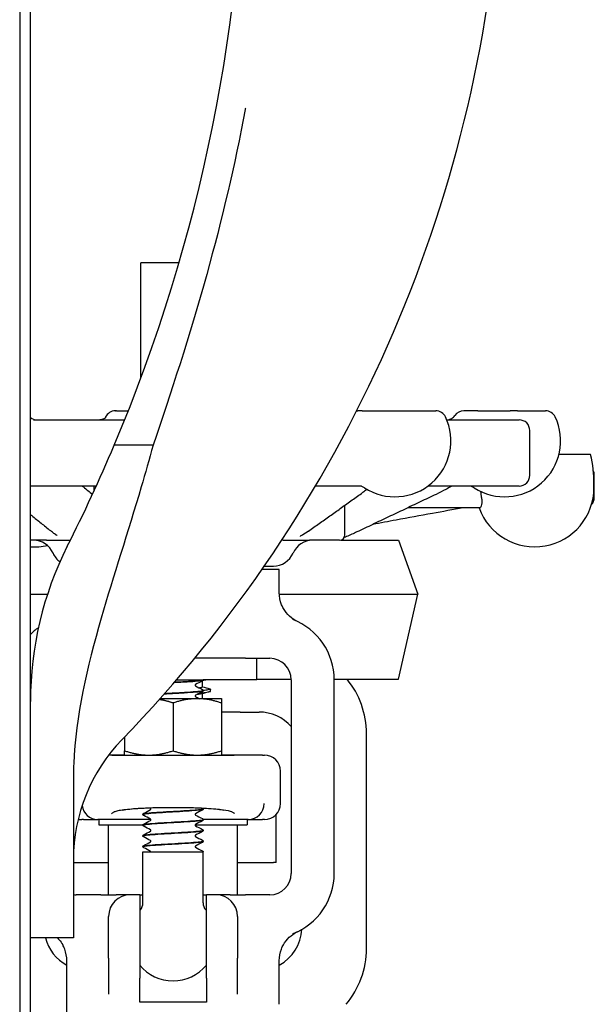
# Model space of a CAD drawing. Header units: inches. Extents: x 36 to 1719, y -84 to 1122.
# Tile 378 of 558: x 1062.22 to 1065.56, y 380.98 to 386.7. Entities that reach past the tile are written whole.
import ezdxf

# ---------------------------------------------------------------- set-up
doc = ezdxf.new("R2010")
doc.units = ezdxf.units.IN
doc.header["$LTSCALE"] = 48
doc.header["$MEASUREMENT"] = 0
doc.layers.add('Visible (ANSI)', color=7, linetype='Continuous', lineweight=30)

msp = doc.modelspace()

# ---------------------------------------------------------------- linework, layer by layer
at = {"layer": 'Visible (ANSI)'}
for p, q in [((1062.2221, 387.98639), (1062.2221, 379.98639)), ((1062.2846, 380.04889), (1062.2846, 387.98639)), ((1062.92653, 384.61502), (1062.92653, 385.28639)), ((1063.14919, 385.28639), (1062.92653, 385.28639)), ((1062.77819, 384.42539), (1062.77908, 384.42539)), ((1062.78583, 384.42539), (1062.77908, 384.42539)), ((1062.78583, 384.42539), (1062.85354, 384.42539)), ((1064.18197, 384.42539), (1064.1895, 384.42539)), ((1064.21418, 384.42539), (1064.1895, 384.42539)), ((1064.21418, 384.42539), (1064.64193, 384.42539)), ((1064.88632, 384.42539), (1064.80449, 384.42539)), ((1064.88632, 384.42539), (1065.07435, 384.42539)), ((1065.11822, 384.42539), (1065.07435, 384.42539)), ((1065.11822, 384.42539), (1065.28002, 384.42539)), ((1062.30267, 384.37289), (1062.83251, 384.37289)), ((1064.70579, 384.37289), (1065.12653, 384.37289)), ((1065.18903, 384.05039), (1065.18903, 384.31039)), ((1062.99766, 384.22498), (1062.77135, 384.22498)), ((1065.54247, 384.17139), (1065.3581, 384.17139)), ((1065.56403, 383.92139), (1065.56403, 384.05139)), ((1062.66723, 383.98789), (1062.2846, 383.98789)), ((1062.65525, 383.97908), (1062.65525, 383.98789)), ((1064.20934, 383.98789), (1063.94195, 383.98789)), ((1065.12653, 383.98789), (1064.59638, 383.98789)), ((1065.56214, 383.97908), (1065.56214, 384.00053)), ((1064.11403, 383.70414), (1064.11403, 383.86039)), ((1064.89927, 383.86139), (1064.47891, 383.86139)), ((1062.37757, 383.67289), (1062.2846, 383.67289)), ((1062.37757, 383.67289), (1062.51687, 383.67289)), ((1063.75414, 383.67289), (1063.74573, 383.67289)), ((1063.75414, 383.67289), (1063.90725, 383.67289)), ((1064.08278, 383.67289), (1063.90725, 383.67289)), ((1064.09062, 383.67389), (1064.4251, 383.67389)), ((1064.4251, 383.67389), (1064.5383, 383.36032)), ((1063.71744, 383.50289), (1063.63098, 383.50289)), ((1063.64475, 383.52289), (1063.69735, 383.52289)), ((1063.72507, 383.50289), (1063.71744, 383.50289)), ((1063.73153, 383.50289), (1063.72507, 383.50289)), ((1063.73153, 383.36893), (1063.73153, 383.50289)), ((1062.2846, 383.36032), (1062.38441, 383.36032)), ((1063.73172, 383.36032), (1064.5383, 383.36032)), ((1064.4251, 382.86564), (1064.5383, 383.36032)), ((1063.53461, 382.98639), (1063.23996, 382.98639)), ((1063.53461, 382.98639), (1063.67653, 382.98639)), ((1063.60153, 382.86139), (1063.60153, 382.98639)), ((1063.60153, 382.86564), (1063.80145, 382.86564)), ((1064.0515, 382.86564), (1064.4251, 382.86564)), ((1063.13476, 382.86139), (1063.26286, 382.86139)), ((1063.26286, 382.86139), (1063.28895, 382.86139)), ((1063.28403, 382.85461), (1063.28403, 382.81967)), ((1063.28903, 382.86139), (1063.28895, 382.86139)), ((1063.60153, 382.86139), (1063.28903, 382.86139)), ((1063.28903, 382.86105), (1063.28903, 382.86139)), ((1063.80153, 382.86139), (1063.80153, 381.73639)), ((1064.05153, 381.73639), (1064.05153, 382.86139)), ((1063.25478, 382.75189), (1063.03887, 382.75189)), ((1063.39553, 382.75189), (1063.25478, 382.75189)), ((1063.28403, 382.78106), (1063.28403, 382.75189)), ((1063.28903, 382.79849), (1063.28903, 382.79911)), ((1063.33278, 382.7952), (1063.33278, 382.80706)), ((1063.11403, 382.72675), (1063.11403, 382.44903)), ((1063.39553, 382.72675), (1063.39553, 382.44903)), ((1063.50434, 382.67389), (1063.39553, 382.67389)), ((1063.50434, 382.67389), (1063.61403, 382.67389)), ((1062.83253, 382.52942), (1062.83253, 382.44903)), ((1064.23903, 381.29889), (1064.23903, 382.54889)), ((1062.75796, 382.42389), (1062.73989, 382.42389)), ((1062.83245, 382.42389), (1062.75796, 382.42389)), ((1062.83253, 382.42389), (1062.97328, 382.42389)), ((1062.97328, 382.42389), (1063.25478, 382.42389)), ((1063.25478, 382.42389), (1063.39553, 382.42389)), ((1063.47009, 382.42389), (1063.39555, 382.42389)), ((1063.63386, 382.42389), (1063.47009, 382.42389)), ((1063.63386, 382.42389), (1063.64528, 382.42389)), ((1063.73903, 382.14264), (1063.73903, 382.33014)), ((1062.5346, 382.28291), (1062.5346, 381.66189)), ((1062.93903, 382.07902), (1062.93903, 382.07964)), ((1063.28903, 382.1103), (1063.28903, 382.11093)), ((1063.71403, 381.79889), (1063.71403, 382.0789)), ((1062.59419, 382.04889), (1062.58278, 382.04889)), ((1062.59419, 382.04889), (1062.6769, 382.04889)), ((1062.98528, 382.04889), (1062.6769, 382.04889)), ((1062.68278, 382.04889), (1062.68278, 382.01764)), ((1062.68278, 382.01764), (1062.93908, 382.01764)), ((1062.73903, 381.61139), (1062.73903, 382.01764)), ((1062.93903, 382.01646), (1062.93903, 382.01708)), ((1063.24277, 382.01764), (1063.54528, 382.01764)), ((1063.55115, 382.04889), (1063.28898, 382.04889)), ((1063.28903, 382.04774), (1063.28903, 382.04836)), ((1063.48903, 381.61139), (1063.48903, 382.01764)), ((1063.54528, 382.04889), (1063.54528, 382.01764)), ((1063.55115, 382.04889), (1063.63386, 382.04889)), ((1063.64528, 382.04889), (1063.63386, 382.04889)), ((1062.93903, 381.9539), (1062.93903, 381.95452)), ((1063.28903, 381.98518), (1063.28903, 381.9858)), ((1063.28903, 381.92262), (1063.28903, 381.92324)), ((1062.93903, 381.89134), (1062.93903, 381.89196)), ((1062.93903, 381.86139), (1063.28903, 381.86139)), ((1062.93903, 381.56449), (1062.93903, 381.86139)), ((1063.28903, 381.56449), (1063.28903, 381.86139)), ((1062.5346, 381.79889), (1062.73903, 381.79889)), ((1063.48903, 381.79889), (1063.69864, 381.79889)), ((1063.71403, 381.79889), (1063.69864, 381.79889)), ((1062.5346, 381.66189), (1062.5346, 381.36139)), ((1062.69344, 381.61139), (1062.55153, 381.61139)), ((1062.69344, 381.61139), (1062.78238, 381.61139)), ((1062.86403, 381.61139), (1062.78238, 381.61139)), ((1062.92028, 381.61139), (1062.86403, 381.61139)), ((1062.92028, 381.61139), (1062.93903, 381.61139)), ((1062.92028, 381.61139), (1062.92028, 381.12647)), ((1063.28903, 381.61139), (1063.30778, 381.61139)), ((1063.30778, 381.12647), (1063.30778, 381.61139)), ((1063.36403, 381.61139), (1063.30778, 381.61139)), ((1063.44568, 381.61139), (1063.36403, 381.61139)), ((1063.44568, 381.61139), (1063.53461, 381.61139)), ((1063.67653, 381.61139), (1063.53461, 381.61139)), ((1062.73903, 381.24393), (1062.73903, 381.48639)), ((1063.48903, 381.48639), (1063.48903, 381.24393)), ((1062.5346, 381.36139), (1062.2846, 381.36139)), ((1062.49653, 380.80163), (1062.49653, 381.22885)), ((1062.73903, 381.24393), (1062.73903, 381.03428)), ((1063.48903, 381.03428), (1063.48903, 381.24393)), ((1063.73153, 380.97514), (1063.73153, 381.22885)), ((1062.92028, 380.98832), (1062.92028, 381.12647)), ((1063.30778, 381.12647), (1063.30778, 380.98832)), ((1063.30778, 380.98832), (1062.92028, 380.98832))]:
    msp.add_line(p, q, dxfattribs=at)
for centre, radius, start, end in [((1053.8846, 387.98639), 9.65, 337.058941, 22.941059), ((1057.1721, 387.98639), 7.8625, 315.882405, 356.353929), ((1062.77819, 384.36289), 0.0625, 90, 154.62307), ((1064.64193, 384.36289), 0.0625, 25.37693, 90), ((1064.80449, 384.36289), 0.0625, 90, 145.53271), ((1065.28002, 384.36289), 0.0625, 25.37693, 90), ((1062.32341, 384.43539), 0.0625, 231.61576, 270), ((1063.01537, 384.25039), 0.325, 154.62307, 155.79167), ((1064.40476, 384.25039), 0.325, 237.00411, 25.37693), ((1065.04285, 384.25039), 0.325, 237.00411, 25.37693), ((1065.12653, 384.31039), 0.0625, 0, 90), ((1053.8846, 387.98639), 9.65, 333.215004, 337.058941), ((1064.81038, 384.00053), 0.75176, 0, 13.13678), ((1065.50403, 384.05139), 0.06, 0, 25.38475), ((1065.12653, 384.05039), 0.0625, 270, 0), ((1062.31058, 383.97908), 0.34467, 356.92952, 0), ((1064.19374, 383.92539), 0.0625, 57.00411, 90), ((1064.83182, 383.92539), 0.0625, 57.00411, 90), ((1065.21747, 383.97908), 0.34467, 199.96556, 0), ((1065.50403, 383.92139), 0.06, 316.64992, 0), ((1064.05153, 383.86039), 0.0625, 0, 14.0542), ((1062.30153, 383.54789), 0.125, 23.57818, 90), ((1063.92653, 383.54789), 0.125, 90, 156.42182), ((1064.08278, 383.70414), 0.03125, 270, 0), ((1062.31058, 383.97908), 0.34467, 265.67737, 282.22132), ((1064.2846, 382.73639), 2, 153.215, 180), ((1062.53065, 383.64789), 0.125, 203.57818, 233.551), ((1063.6974, 383.64789), 0.125, 270, 336.42182), ((1063.67653, 382.86139), 0.375, 0, 69.10429), ((1062.55153, 382.86139), 0.375, 126.01963, 135.38114), ((1063.67653, 382.86139), 0.125, 0, 90), ((1063.73903, 382.54889), 0.5, 0, 39.3082), ((1063.61403, 382.42389), 0.25, 41.40962, 90), ((1063.5346, 381.81691), 1, 135.8824, 180), ((1063.64528, 382.33014), 0.09375, 0, 90), ((1063.64528, 382.14264), 0.09375, 270, 0), ((1062.58278, 382.14264), 0.09375, 257.45873, 270), ((1063.67653, 381.73639), 0.125, 270, 0), ((1063.67653, 381.73639), 0.375, 290.89571, 0), ((1062.55153, 381.73639), 0.125, 262.21913, 270), ((1062.86403, 381.48639), 0.125, 90, 180), ((1063.36403, 381.48639), 0.125, 0, 90), ((1062.87653, 381.56449), 0.0625, 319.4642, 0), ((1063.35153, 381.56449), 0.0625, 180, 220.5358), ((1063.11403, 381.36139), 0.25, 139.4642, 140.80503), ((1063.11403, 381.36139), 0.25, 39.19497, 40.5358), ((1063.61403, 381.42389), 0.25, 298.0343, 357.14822), ((1062.61403, 381.42389), 0.25, 194.47751, 241.9657), ((1063.73903, 381.29889), 0.5, 319.64662, 0), ((1063.11403, 381.36139), 0.25, 219.19497, 320.80503)]:
    msp.add_arc(centre, radius, start, end, dxfattribs=at)
for centre, major_axis, ratio, start_param, end_param in [((1062.67604, 382.14264), (0.01834, -0.09202), 0.976791, 4.6467853, 6.0729206), ((1063.55201, 382.14264), (0.01834, 0.09202), 0.976791, 3.3518573, 4.9046798), ((1062.90273, 382.14264), (-0.24503, -0.08795), 0.1325254, 0.3357379, 0.3537118), ((1063.32532, 382.14264), (0.24503, -0.08795), 0.1325254, 5.9294735, 5.9474474)]:
    msp.add_ellipse(centre, major_axis=major_axis, ratio=ratio, start_param=start_param, end_param=end_param, dxfattribs=at)
for points, knots in [([(1063.5346, 386.18535), (1063.5341, 386.1826), (1063.53359, 386.17986), (1063.47297, 385.85306), (1063.39842, 385.53678), (1063.20907, 384.8557), (1063.10063, 384.52749), (1062.99766, 384.22498)], [-0.0212857, -0.0212857, -0.0212857, -0.0212857, 0, 0, 2.5114039, 2.5114039, 5.3635945, 5.3635945, 5.3635945, 5.3635945]), ([(1062.7213, 384.38601), (1062.7213, 384.38601), (1062.72127, 384.38598), (1062.72098, 384.38563), (1062.7203, 384.38482), (1062.71738, 384.38231), (1062.71534, 384.38072), (1062.709, 384.37722), (1062.70459, 384.37528), (1062.69559, 384.37334), (1062.69185, 384.37289), (1062.6879, 384.37289)], [0.37061715, 0.37061715, 0.37061715, 0.37061715, 0.38053875, 0.38053875, 0.41838117, 0.41838117, 0.45127037, 0.45127037, 0.48467449, 0.48467449, 0.50415338, 0.50415338, 0.50415338, 0.50415338]), ([(1064.70579, 384.37289), (1064.70846, 384.37292), (1064.71131, 384.37313), (1064.7175, 384.37414), (1064.72086, 384.37497), (1064.72774, 384.37741), (1064.73125, 384.37903), (1064.73812, 384.38314), (1064.74147, 384.38563), (1064.74767, 384.39141), (1064.75052, 384.3947), (1064.75296, 384.39826)], [0.00121001, 0.00121001, 0.00121001, 0.00121001, 0.02073024, 0.02073024, 0.04146048, 0.04146048, 0.06219072, 0.06219072, 0.08292096, 0.08292096, 0.1036512, 0.1036512, 0.1036512, 0.1036512]), ([(1062.99766, 384.22498), (1062.97601, 384.14388), (1062.95299, 384.06313), (1062.85146, 383.72019), (1062.76694, 383.46665), (1062.61402, 382.93466), (1062.54818, 382.65147), (1062.53646, 382.37372)], [17.2484823, 17.2484823, 17.2484823, 17.2484823, 17.8546317, 17.8546317, 19.8303619, 19.8303619, 22.1107774, 22.1107774, 22.1107774, 22.1107774]), ([(1064.13255, 383.98788), (1064.13255, 383.98788), (1064.13255, 383.98788), (1064.13252, 383.98788), (1064.1321, 383.98788), (1064.1309, 383.98789), (1064.12991, 383.98789), (1064.12857, 383.98789), (1064.12821, 383.98789), (1064.1276, 383.98789), (1064.12734, 383.98789), (1064.12705, 383.98789), (1064.127, 383.98789), (1064.12694, 383.98789), (1064.12692, 383.98789), (1064.12689, 383.98789), (1064.12689, 383.98789), (1064.12688, 383.98789), (1064.12688, 383.98789), (1064.12688, 383.98789)], [0.523555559, 0.523555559, 0.523555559, 0.523555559, 0.523820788, 0.523820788, 0.531688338, 0.531688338, 0.546988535, 0.546988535, 0.552540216, 0.552540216, 0.556705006, 0.556705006, 0.557659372, 0.557659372, 0.558136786, 0.558136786, 0.558375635, 0.558375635, 0.558490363, 0.558490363, 0.558490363, 0.558490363]), ([(1064.24193, 383.96912), (1064.24069, 383.96812), (1064.23945, 383.96713), (1064.23169, 383.96091), (1064.22505, 383.95574), (1064.21551, 383.9489), (1064.21273, 383.94696), (1064.21024, 383.94519)], [0.3765245, 0.3765245, 0.3765245, 0.3765245, 0.39222497, 0.39222497, 0.47524145, 0.47524145, 0.51035557, 0.51035557, 0.51035557, 0.51035557]), ([(1064.73816, 383.98775), (1064.73816, 383.98775), (1064.73808, 383.98774), (1064.73747, 383.98758), (1064.73694, 383.98745), (1064.73531, 383.98687), (1064.7346, 383.9866), (1064.73335, 383.98608), (1064.7329, 383.98589), (1064.73189, 383.98543), (1064.73132, 383.98517), (1064.72032, 383.97987), (1064.71034, 383.97346), (1064.68323, 383.95869), (1064.66371, 383.94918), (1064.64377, 383.9397)], [0.13720232, 0.13720232, 0.13720232, 0.13720232, 0.15541903, 0.15541903, 0.17333311, 0.17333311, 0.18223969, 0.18223969, 0.18662495, 0.18662495, 0.1917404, 0.1917404, 0.2840016, 0.2840016, 0.46190776, 0.46190776, 0.46190776, 0.46190776]), ([(1064.75771, 383.98789), (1064.75387, 383.98789), (1064.75004, 383.98789), (1064.74492, 383.98785), (1064.74362, 383.98783), (1064.7416, 383.9878), (1064.74109, 383.98779), (1064.74026, 383.98777), (1064.73996, 383.98776), (1064.73953, 383.98774), (1064.73938, 383.98774), (1064.73911, 383.98773), (1064.73897, 383.98773), (1064.73873, 383.98772), (1064.73862, 383.98771), (1064.73843, 383.98771), (1064.73834, 383.9877), (1064.73811, 383.98769), (1064.738, 383.98769), (1064.73787, 383.98768), (1064.73785, 383.98768), (1064.73783, 383.98768)], [0, 0, 0, 0, 0.043450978, 0.043450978, 0.057713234, 0.057713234, 0.062143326, 0.062143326, 0.064369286, 0.064369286, 0.065470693, 0.065470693, 0.066572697, 0.066572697, 0.06767117, 0.06767117, 0.068766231, 0.068766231, 0.070959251, 0.070959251, 0.071558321, 0.071558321, 0.071558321, 0.071558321]), ([(1063.90179, 383.7264), (1063.92236, 383.74097), (1063.94293, 383.75554), (1063.98406, 383.7847), (1064.00463, 383.79929), (1064.04575, 383.82846), (1064.06632, 383.84304), (1064.10744, 383.87222), (1064.128, 383.88681), (1064.16912, 383.916), (1064.18968, 383.9306), (1064.21024, 383.94519)], [0.9209333, 0.9209333, 0.9209333, 0.9209333, 1.1948266, 1.1948266, 1.46872, 1.46872, 1.7426133, 1.7426133, 2.0165067, 2.0165067, 2.2904001, 2.2904001, 2.2904001, 2.2904001]), ([(1064.64377, 383.9397), (1064.61305, 383.92511), (1064.58233, 383.91051), (1064.52088, 383.88133), (1064.49016, 383.86674), (1064.42871, 383.83756), (1064.39798, 383.82297), (1064.33653, 383.7938), (1064.3058, 383.77922), (1064.24434, 383.75007), (1064.21361, 383.73549), (1064.18287, 383.72092)], [0.9601047, 0.9601047, 0.9601047, 0.9601047, 1.233998, 1.233998, 1.5078914, 1.5078914, 1.7817848, 1.7817848, 2.0556781, 2.0556781, 2.3295715, 2.3295715, 2.3295715, 2.3295715]), ([(1064.90799, 383.92139), (1064.90888, 383.91436), (1064.9094, 383.90628), (1064.90954, 383.89303), (1064.90906, 383.88569), (1064.90753, 383.87481), (1064.90612, 383.86959), (1064.9032, 383.86333), (1064.90112, 383.86139), (1064.89927, 383.86139)], [0, 0, 0, 0, 0.05448075, 0.05448075, 0.11632304, 0.11632304, 0.18585895, 0.18585895, 0.26131922, 0.26131922, 0.26131922, 0.26131922]), ([(1064.80217, 383.86139), (1064.74222, 383.8504), (1064.68226, 383.83941), (1064.55199, 383.81553), (1064.48166, 383.80265), (1064.36611, 383.78149), (1064.32089, 383.7732), (1064.27567, 383.76493)], [0.7256115, 0.7256115, 0.7256115, 0.7256115, 1.2964711, 1.2964711, 1.9660601, 1.9660601, 2.3966425, 2.3966425, 2.3966425, 2.3966425]), ([(1062.2846, 383.82278), (1062.28728, 383.82061), (1062.28997, 383.81844), (1062.31067, 383.80168), (1062.32869, 383.7871), (1062.36474, 383.75794), (1062.38276, 383.74336), (1062.40079, 383.72879)], [1.57180332, 1.57180332, 1.57180332, 1.57180332, 1.61255708, 1.61255708, 1.88645044, 1.88645044, 2.16034379, 2.16034379, 2.16034379, 2.16034379]), ([(1062.43941, 383.70012), (1062.43941, 383.70012), (1062.43922, 383.70025), (1062.43811, 383.70102), (1062.43652, 383.70209), (1062.4332, 383.70435), (1062.43138, 383.70559), (1062.42397, 383.71073), (1062.418, 383.71508), (1062.40818, 383.72275), (1062.40426, 383.72598), (1062.40079, 383.72879)], [0.30762802, 0.30762802, 0.30762802, 0.30762802, 0.31790471, 0.31790471, 0.34412852, 0.34412852, 0.36982508, 0.36982508, 0.44687839, 0.44687839, 0.50346901, 0.50346901, 0.50346901, 0.50346901]), ([(1063.90179, 383.7264), (1063.89129, 383.71896), (1063.87855, 383.71021), (1063.86332, 383.70108), (1063.86014, 383.69922), (1063.85608, 383.69688), (1063.85482, 383.69616), (1063.85376, 383.69554), (1063.85355, 383.69542), (1063.8535, 383.69539), (1063.8535, 383.69538), (1063.8535, 383.69538)], [0, 0, 0, 0, 0.14537164, 0.14537164, 0.18354409, 0.18354409, 0.20275655, 0.20275655, 0.21187734, 0.21187734, 0.21325059, 0.21325059, 0.21325059, 0.21325059]), ([(1064.18287, 383.72092), (1064.1639, 383.71193), (1064.14401, 383.7027), (1064.11897, 383.69204), (1064.1143, 383.69009), (1064.10966, 383.68821)], [0, 0, 0, 0, 0.16911161, 0.16911161, 0.20747052, 0.20747052, 0.20747052, 0.20747052]), ([(1063.75593, 383.27644), (1063.75203, 383.28331), (1063.74857, 383.29042), (1063.73629, 383.32034), (1063.73153, 383.34452), (1063.73153, 383.36893)], [-0.24640289, -0.24640289, -0.24640289, -0.24640289, -0.18604443, -0.18604443, 0, 0, 0, 0]), ([(1063.83095, 383.20341), (1063.8301, 383.20386), (1063.82928, 383.20431), (1063.82123, 383.20873), (1063.80722, 383.21701), (1063.77776, 383.24412), (1063.76555, 383.25948), (1063.75593, 383.27644)], [0.01028684, 0.01028684, 0.01028684, 0.01028684, 0.01590204, 0.01590204, 0.08584187, 0.08584187, 0.15193376, 0.15193376, 0.15193376, 0.15193376]), ([(1063.83819, 383.19975), (1063.8381, 383.1998), (1063.83801, 383.19984), (1063.83552, 383.20104), (1063.8332, 383.20221), (1063.83095, 383.20341)], [-0.566346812, -0.566346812, -0.566346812, -0.566346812, -0.565454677, -0.565454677, -0.542430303, -0.542430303, -0.542430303, -0.542430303]), ([(1063.12134, 382.84583), (1063.14725, 382.84731), (1063.17292, 382.84878), (1063.19585, 382.85026), (1063.24345, 382.85332), (1063.27812, 382.85639), (1063.28676, 382.85945), (1063.28827, 382.85998), (1063.28902, 382.86052), (1063.28903, 382.86105)], [-7.8121218, -7.8121218, -7.8121218, -7.8121218, -7.3674505, -7.3674505, -7.3674505, -6.4443529, -6.4443529, -6.4443529, -6.2831853, -6.2831853, -6.2831853, -6.2831853]), ([(1063.28895, 382.86139), (1063.28741, 382.8583), (1063.25899, 382.85522), (1063.21458, 382.85213), (1063.18751, 382.85025), (1063.15489, 382.84837), (1063.12187, 382.84648)], [0.0284489, 0.0284489, 0.0284489, 0.0284489, 0.9586618, 0.9586618, 0.9586618, 1.5257089, 1.5257089, 1.5257089, 1.5257089]), ([(1063.24448, 382.83386), (1063.24442, 382.83382), (1063.24425, 382.83371), (1063.24374, 382.83317), (1063.24343, 382.83279), (1063.24289, 382.83165), (1063.24269, 382.83087), (1063.24269, 382.83008)], [0.008751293, 0.008751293, 0.008751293, 0.008751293, 0.024017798, 0.024017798, 0.03673453, 0.03673453, 0.049915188, 0.049915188, 0.049915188, 0.049915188]), ([(1063.24269, 382.83008), (1063.24269, 382.82888), (1063.24319, 382.82776), (1063.24398, 382.82668), (1063.24427, 382.82647), (1063.24448, 382.82631), (1063.24451, 382.8263), (1063.24451, 382.8263)], [0, 0, 0, 0, 0.02017106, 0.02017106, 0.036592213, 0.036592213, 0.045399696, 0.045399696, 0.045399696, 0.045399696]), ([(1063.28902, 382.86103), (1063.28896, 382.85975), (1063.28849, 382.85855), (1063.28738, 382.85689), (1063.28679, 382.85635), (1063.28575, 382.85554), (1063.28528, 382.85526), (1063.28482, 382.85502)], [0, 0, 0, 0, 0.017960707, 0.017960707, 0.035135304, 0.035135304, 0.051182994, 0.051182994, 0.051182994, 0.051182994]), ([(1063.3279, 382.80948), (1063.33652, 382.80716), (1063.33293, 382.80484), (1063.31674, 382.80251), (1063.30965, 382.8015), (1063.3002, 382.80048), (1063.28884, 382.79946)], [160.01559634, 160.01559634, 160.01559634, 160.01559634, 160.60655906, 160.60655906, 160.60655906, 160.86491483, 160.86491483, 160.86491483, 160.86491483]), ([(1063.06385, 382.77995), (1063.09467, 382.78178), (1063.12796, 382.78361), (1063.15904, 382.78544), (1063.21279, 382.78861), (1063.25853, 382.79177), (1063.27798, 382.79493), (1063.28527, 382.79612), (1063.2888, 382.79731), (1063.28872, 382.79849)], [-14.4283731, -14.4283731, -14.4283731, -14.4283731, -13.877024, -13.877024, -13.877024, -12.9235543, -12.9235543, -12.9235543, -12.5663706, -12.5663706, -12.5663706, -12.5663706]), ([(1063.28882, 382.79914), (1063.28894, 382.7983), (1063.28721, 382.79745), (1063.28353, 382.79661), (1063.27007, 382.79353), (1063.23082, 382.79045), (1063.18075, 382.78737), (1063.14414, 382.78511), (1063.10238, 382.78286), (1063.06438, 382.78061)], [6.2804763, 6.2804763, 6.2804763, 6.2804763, 6.5343927, 6.5343927, 6.5343927, 7.4627822, 7.4627822, 7.4627822, 8.141735, 8.141735, 8.141735, 8.141735]), ([(1063.24448, 382.77129), (1063.24442, 382.77126), (1063.24425, 382.77115), (1063.24374, 382.77061), (1063.24343, 382.77023), (1063.24289, 382.76909), (1063.24269, 382.76831), (1063.24269, 382.76752)], [0.008751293, 0.008751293, 0.008751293, 0.008751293, 0.024017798, 0.024017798, 0.03673453, 0.03673453, 0.049915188, 0.049915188, 0.049915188, 0.049915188]), ([(1063.24269, 382.76752), (1063.24269, 382.76631), (1063.24319, 382.76519), (1063.24398, 382.76412), (1063.24427, 382.7639), (1063.24448, 382.76375), (1063.24451, 382.76373), (1063.24451, 382.76373)], [0, 0, 0, 0, 0.02017106, 0.02017106, 0.036592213, 0.036592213, 0.045399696, 0.045399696, 0.045399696, 0.045399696]), ([(1063.278, 382.7795), (1063.27431, 382.77849), (1063.26882, 382.77748), (1063.26158, 382.77646), (1063.25864, 382.77605), (1063.25542, 382.77564), (1063.25194, 382.77523)], [166.76662092, 166.76662092, 166.76662092, 166.76662092, 167.02416922, 167.02416922, 167.02416922, 167.1285626, 167.1285626, 167.1285626, 167.1285626]), ([(1063.27282, 382.78627), (1063.30315, 382.78866), (1063.32383, 382.79106), (1063.33038, 382.79346), (1063.33197, 382.79404), (1063.33273, 382.79462), (1063.33267, 382.7952)], [-167.26161043, -167.26161043, -167.26161043, -167.26161043, -166.65250255, -166.65250255, -166.65250255, -166.50441064, -166.50441064, -166.50441064, -166.50441064]), ([(1063.28482, 382.80515), (1063.28553, 382.80477), (1063.28629, 382.80432), (1063.28754, 382.80303), (1063.28798, 382.80247), (1063.28871, 382.80101), (1063.28898, 382.80009), (1063.28902, 382.79914)], [0, 0, 0, 0, 0.024898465, 0.024898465, 0.037820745, 0.037820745, 0.051208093, 0.051208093, 0.051208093, 0.051208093]), ([(1063.28902, 382.79846), (1063.28896, 382.79719), (1063.28849, 382.79599), (1063.28738, 382.79433), (1063.28679, 382.79378), (1063.28575, 382.79298), (1063.28528, 382.7927), (1063.28482, 382.79246)], [0, 0, 0, 0, 0.017960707, 0.017960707, 0.035135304, 0.035135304, 0.051182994, 0.051182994, 0.051182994, 0.051182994]), ([(1062.75796, 382.42389), (1062.75801, 382.42389), (1062.75807, 382.42389), (1062.75884, 382.42389), (1062.75967, 382.42387), (1062.76239, 382.4238), (1062.76458, 382.42374), (1062.76888, 382.42368), (1062.77072, 382.42367), (1062.77333, 382.42367), (1062.77393, 382.42367), (1062.77455, 382.42367)], [-0.00500496, -0.00500496, -0.00500496, -0.00500496, 0, 0, 0.06287298, 0.06287298, 0.18059107, 0.18059107, 0.25560221, 0.25560221, 0.27753231, 0.27753231, 0.27753231, 0.27753231]), ([(1062.77455, 382.42367), (1062.78308, 382.42369), (1062.79825, 382.42372), (1062.84335, 382.42377), (1062.8745, 382.42379), (1062.94788, 382.42382), (1062.98947, 382.42383), (1063.07596, 382.42384), (1063.11994, 382.42384), (1063.20089, 382.42384), (1063.23751, 382.42383), (1063.31176, 382.42381), (1063.34765, 382.42379), (1063.39765, 382.42375), (1063.41484, 382.42374), (1063.43943, 382.4237), (1063.4479, 382.42369), (1063.4535, 382.42367)], [0.0387673, 0.0387673, 0.0387673, 0.0387673, 0.3419099, 0.3419099, 0.6849077, 0.6849077, 1.029663, 1.029663, 1.3621369, 1.3621369, 1.6526244, 1.6526244, 1.9961754, 1.9961754, 2.2345824, 2.2345824, 2.4334495, 2.4334495, 2.4334495, 2.4334495]), ([(1063.4535, 382.42367), (1063.45412, 382.42367), (1063.45472, 382.42367), (1063.45732, 382.42367), (1063.45917, 382.42368), (1063.46344, 382.42374), (1063.46561, 382.4238), (1063.46835, 382.42387), (1063.4692, 382.42389), (1063.46998, 382.42389), (1063.47004, 382.42389), (1063.47009, 382.42389)], [0.04807073, 0.04807073, 0.04807073, 0.04807073, 0.06985523, 0.06985523, 0.14510353, 0.14510353, 0.26153365, 0.26153365, 0.32575457, 0.32575457, 0.3307654, 0.3307654, 0.3307654, 0.3307654]), ([(1062.77179, 382.09338), (1062.77099, 382.09303), (1062.77023, 382.09268), (1062.76711, 382.09117), (1062.76504, 382.08999), (1062.76027, 382.0868), (1062.75812, 382.08476), (1062.75672, 382.08281), (1062.75668, 382.08276), (1062.75665, 382.08271)], [0.05166414, 0.05166414, 0.05166414, 0.05166414, 0.08258298, 0.08258298, 0.18189743, 0.18189743, 0.34791406, 0.34791406, 0.35221921, 0.35221921, 0.35221921, 0.35221921]), ([(1063.45626, 382.09338), (1063.4473, 382.09733), (1063.4297, 382.10108), (1063.37923, 382.10779), (1063.34687, 382.11067), (1063.27157, 382.11518), (1063.22939, 382.11676), (1063.14062, 382.11839), (1063.0949, 382.11844), (1063.0058, 382.11697), (1062.96328, 382.11547), (1062.88694, 382.11112), (1062.8539, 382.10829), (1062.81417, 382.10326), (1062.80251, 382.1014), (1062.78365, 382.09749), (1062.77651, 382.09546), (1062.77179, 382.09338)], [0, 0, 0, 0, 0.3480138, 0.3480138, 0.6950932, 0.6950932, 1.0409541, 1.0409541, 1.3861423, 1.3861423, 1.7317175, 1.7317175, 2.0786377, 2.0786377, 2.2616799, 2.2616799, 2.4452012, 2.4452012, 2.4452012, 2.4452012]), ([(1063.02897, 382.11729), (1062.99968, 382.11664), (1062.97152, 382.11564), (1062.9199, 382.11309), (1062.89641, 382.11153), (1062.85672, 382.10811), (1062.84039, 382.1062), (1062.82595, 382.10404), (1062.82286, 382.1035), (1062.81931, 382.10283), (1062.8184, 382.10262), (1062.81837, 382.10261), (1062.81837, 382.10261), (1062.81837, 382.10261)], [0.24959163, 0.24959163, 0.24959163, 0.24959163, 0.51383257, 0.51383257, 0.77807351, 0.77807351, 1.04231445, 1.04231445, 1.13994454, 1.13994454, 1.21475899, 1.21475899, 1.21621019, 1.21621019, 1.21621019, 1.21621019]), ([(1062.93903, 382.07967), (1062.93909, 382.08095), (1062.93956, 382.08215), (1062.94067, 382.08381), (1062.94126, 382.08435), (1062.9423, 382.08515), (1062.94277, 382.08544), (1062.94323, 382.08568)], [0, 0, 0, 0, 0.017960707, 0.017960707, 0.035135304, 0.035135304, 0.051182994, 0.051182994, 0.051182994, 0.051182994]), ([(1062.94323, 382.07299), (1062.94252, 382.07336), (1062.94176, 382.07382), (1062.94052, 382.0751), (1062.94007, 382.07567), (1062.93934, 382.07712), (1062.93907, 382.07804), (1062.93903, 382.079)], [0, 0, 0, 0, 0.024898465, 0.024898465, 0.037820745, 0.037820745, 0.051208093, 0.051208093, 0.051208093, 0.051208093]), ([(1062.93934, 382.079), (1062.93923, 382.08033), (1062.94368, 382.08167), (1062.95281, 382.083), (1062.9738, 382.08607), (1063.019, 382.08914), (1063.0713, 382.09221), (1063.12358, 382.09528), (1063.18174, 382.09834), (1063.22374, 382.10141), (1063.26433, 382.10438), (1063.28892, 382.10734), (1063.28902, 382.1103)], [-84.8257107, -84.8257107, -84.8257107, -84.8257107, -84.4233738, -84.4233738, -84.4233738, -83.4988671, -83.4988671, -83.4988671, -82.5745653, -82.5745653, -82.5745653, -81.681409, -81.681409, -81.681409, -81.681409]), ([(1063.28889, 382.11095), (1063.28874, 382.10847), (1063.27227, 382.10599), (1063.24275, 382.10351), (1063.20603, 382.10043), (1063.14999, 382.09735), (1063.09607, 382.09426), (1063.0422, 382.09118), (1062.99173, 382.0881), (1062.9639, 382.08502), (1062.94772, 382.08323), (1062.93942, 382.08144), (1062.93934, 382.07964)], [75.3955147, 75.3955147, 75.3955147, 75.3955147, 76.1425075, 76.1425075, 76.1425075, 77.0718173, 77.0718173, 77.0718173, 78.0001054, 78.0001054, 78.0001054, 78.5398163, 78.5398163, 78.5398163, 78.5398163]), ([(1062.98536, 382.11061), (1062.98536, 382.11182), (1062.98486, 382.11294), (1062.98407, 382.11402), (1062.98378, 382.11423), (1062.98357, 382.11438), (1062.98354, 382.1144), (1062.98354, 382.1144)], [0, 0, 0, 0, 0.02017106, 0.02017106, 0.036592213, 0.036592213, 0.045399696, 0.045399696, 0.045399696, 0.045399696]), ([(1062.98355, 382.10683), (1062.98358, 382.10685), (1062.98376, 382.10695), (1062.98431, 382.10753), (1062.98462, 382.10791), (1062.98516, 382.10905), (1062.98536, 382.10983), (1062.98536, 382.11061)], [0.006616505, 0.006616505, 0.006616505, 0.006616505, 0.024017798, 0.024017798, 0.03673453, 0.03673453, 0.049915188, 0.049915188, 0.049915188, 0.049915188]), ([(1063.40969, 382.10261), (1063.40969, 382.10261), (1063.40881, 382.10281), (1063.40431, 382.10368), (1063.39882, 382.10459), (1063.38141, 382.10692), (1063.36768, 382.10842), (1063.33176, 382.11152), (1063.30829, 382.11309), (1063.25668, 382.11564), (1063.22853, 382.11663), (1063.19918, 382.11729), (1063.19913, 382.11729), (1063.19908, 382.11729)], [-1.2162102, -1.2162102, -1.2162102, -1.2162102, -1.14166353, -1.14166353, -0.99290926, -0.99290926, -0.77856154, -0.77856154, -0.5143206, -0.5143206, -0.25007966, -0.25007966, -0.24959163, -0.24959163, -0.24959163, -0.24959163]), ([(1063.24448, 382.08311), (1063.24442, 382.08307), (1063.24425, 382.08296), (1063.24374, 382.08242), (1063.24343, 382.08204), (1063.24289, 382.0809), (1063.24269, 382.08012), (1063.24269, 382.07933)], [0.008751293, 0.008751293, 0.008751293, 0.008751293, 0.024017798, 0.024017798, 0.03673453, 0.03673453, 0.049915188, 0.049915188, 0.049915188, 0.049915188]), ([(1063.24269, 382.07933), (1063.24269, 382.07813), (1063.24319, 382.07701), (1063.24398, 382.07593), (1063.24427, 382.07572), (1063.24448, 382.07556), (1063.24451, 382.07555), (1063.24451, 382.07555)], [0, 0, 0, 0, 0.02017106, 0.02017106, 0.036592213, 0.036592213, 0.045399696, 0.045399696, 0.045399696, 0.045399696]), ([(1063.28902, 382.11028), (1063.28896, 382.109), (1063.28849, 382.1078), (1063.28738, 382.10614), (1063.28679, 382.1056), (1063.28575, 382.10479), (1063.28528, 382.10451), (1063.28482, 382.10427)], [0, 0, 0, 0, 0.017960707, 0.017960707, 0.035135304, 0.035135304, 0.051182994, 0.051182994, 0.051182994, 0.051182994]), ([(1063.28805, 382.11408), (1063.28815, 382.11392), (1063.28825, 382.11375), (1063.28871, 382.11282), (1063.28898, 382.1119), (1063.28902, 382.11095)], [0.034558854, 0.034558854, 0.034558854, 0.034558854, 0.037820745, 0.037820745, 0.051208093, 0.051208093, 0.051208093, 0.051208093]), ([(1063.4714, 382.08271), (1063.47137, 382.08276), (1063.47133, 382.08281), (1063.46993, 382.08476), (1063.46778, 382.0868), (1063.46301, 382.08999), (1063.46094, 382.09117), (1063.45782, 382.09268), (1063.45706, 382.09303), (1063.45626, 382.09338)], [-0.00429657, -0.00429657, -0.00429657, -0.00429657, 0, 0, 0.16568567, 0.16568567, 0.26480212, 0.26480212, 0.29565933, 0.29565933, 0.29565933, 0.29565933]), ([(1062.93903, 382.01711), (1062.93909, 382.01838), (1062.93956, 382.01958), (1062.94067, 382.02124), (1062.94126, 382.02179), (1062.9423, 382.02259), (1062.94277, 382.02287), (1062.94323, 382.02311)], [0, 0, 0, 0, 0.017960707, 0.017960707, 0.035135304, 0.035135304, 0.051182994, 0.051182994, 0.051182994, 0.051182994]), ([(1062.94323, 382.01043), (1062.94252, 382.0108), (1062.94176, 382.01125), (1062.94052, 382.01254), (1062.94007, 382.0131), (1062.93934, 382.01456), (1062.93907, 382.01548), (1062.93903, 382.01643)], [0, 0, 0, 0, 0.024898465, 0.024898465, 0.037820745, 0.037820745, 0.051208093, 0.051208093, 0.051208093, 0.051208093]), ([(1062.93918, 382.01643), (1062.93908, 382.01712), (1062.94023, 382.01781), (1062.9427, 382.0185), (1062.95371, 382.02158), (1062.99069, 382.02465), (1063.03957, 382.02773), (1063.08844, 382.0308), (1063.14807, 382.03387), (1063.19582, 382.03694), (1063.24355, 382.04002), (1063.27828, 382.04309), (1063.28682, 382.04616), (1063.28829, 382.04669), (1063.28898, 382.04721), (1063.28892, 382.04774)], [-91.108896, -91.108896, -91.108896, -91.108896, -90.9008742, -90.9008742, -90.9008742, -89.9748609, -89.9748609, -89.9748609, -89.0490707, -89.0490707, -89.0490707, -88.1235008, -88.1235008, -88.1235008, -87.9645943, -87.9645943, -87.9645943, -87.9645943]), ([(1063.28902, 382.04839), (1063.28903, 382.04831), (1063.28901, 382.04822), (1063.28898, 382.04814), (1063.28777, 382.04507), (1063.26006, 382.04201), (1063.21634, 382.03894), (1063.17266, 382.03588), (1063.11401, 382.03281), (1063.06255, 382.02975), (1063.01113, 382.02669), (1062.96807, 382.02363), (1062.94963, 382.02057), (1062.94263, 382.0194), (1062.93924, 382.01824), (1062.93931, 382.01708)], [81.6787, 81.6787, 81.6787, 81.6787, 81.7038978, 81.7038978, 81.7038978, 82.6277161, 82.6277161, 82.6277161, 83.5507651, 83.5507651, 83.5507651, 84.4730857, 84.4730857, 84.4730857, 84.8230016, 84.8230016, 84.8230016, 84.8230016]), ([(1062.98536, 382.04805), (1062.98536, 382.04926), (1062.98486, 382.05038), (1062.98407, 382.05146), (1062.98378, 382.05167), (1062.98357, 382.05182), (1062.98354, 382.05184), (1062.98354, 382.05184)], [0, 0, 0, 0, 0.02017106, 0.02017106, 0.036592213, 0.036592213, 0.045399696, 0.045399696, 0.045399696, 0.045399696]), ([(1062.98355, 382.04427), (1062.98358, 382.04429), (1062.98376, 382.04439), (1062.98431, 382.04496), (1062.98462, 382.04535), (1062.98516, 382.04649), (1062.98536, 382.04726), (1062.98536, 382.04805)], [0.006616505, 0.006616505, 0.006616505, 0.006616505, 0.024017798, 0.024017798, 0.03673453, 0.03673453, 0.049915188, 0.049915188, 0.049915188, 0.049915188]), ([(1063.24448, 382.02054), (1063.24442, 382.02051), (1063.24425, 382.0204), (1063.24374, 382.01986), (1063.24343, 382.01948), (1063.24289, 382.01834), (1063.24269, 382.01756), (1063.24269, 382.01677)], [0.008751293, 0.008751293, 0.008751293, 0.008751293, 0.024017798, 0.024017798, 0.03673453, 0.03673453, 0.049915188, 0.049915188, 0.049915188, 0.049915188]), ([(1063.24269, 382.01677), (1063.24269, 382.01556), (1063.24319, 382.01444), (1063.24398, 382.01337), (1063.24427, 382.01315), (1063.24448, 382.013), (1063.24451, 382.01298), (1063.24451, 382.01298)], [0, 0, 0, 0, 0.02017106, 0.02017106, 0.036592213, 0.036592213, 0.045399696, 0.045399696, 0.045399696, 0.045399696]), ([(1063.28482, 382.0544), (1063.28553, 382.05402), (1063.28629, 382.05357), (1063.28754, 382.05228), (1063.28798, 382.05172), (1063.28871, 382.05026), (1063.28898, 382.04934), (1063.28902, 382.04839)], [0, 0, 0, 0, 0.024898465, 0.024898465, 0.037820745, 0.037820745, 0.051208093, 0.051208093, 0.051208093, 0.051208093]), ([(1063.28902, 382.04771), (1063.28896, 382.04644), (1063.28849, 382.04524), (1063.28738, 382.04358), (1063.28679, 382.04303), (1063.28575, 382.04223), (1063.28528, 382.04195), (1063.28482, 382.04171)], [0, 0, 0, 0, 0.017960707, 0.017960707, 0.035135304, 0.035135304, 0.051182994, 0.051182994, 0.051182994, 0.051182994]), ([(1062.93903, 381.95387), (1062.93903, 381.95388), (1062.93903, 381.95389), (1062.93903, 381.9539), (1062.93902, 381.95698), (1062.96577, 381.96005), (1063.00907, 381.96313), (1063.05235, 381.96621), (1063.11116, 381.96929), (1063.16309, 381.97237), (1063.21501, 381.97545), (1063.25882, 381.97852), (1063.27784, 381.9816), (1063.28522, 381.98279), (1063.2888, 381.98399), (1063.28873, 381.98518)], [-97.3920813, -97.3920813, -97.3920813, -97.3920813, -97.3894346, -97.3894346, -97.3894346, -96.461786, -96.461786, -96.461786, -95.5343789, -95.5343789, -95.5343789, -94.6072107, -94.6072107, -94.6072107, -94.2477796, -94.2477796, -94.2477796, -94.2477796]), ([(1062.93903, 381.95455), (1062.93909, 381.95582), (1062.93956, 381.95702), (1062.94067, 381.95868), (1062.94126, 381.95923), (1062.9423, 381.96003), (1062.94277, 381.96031), (1062.94323, 381.96055)], [0, 0, 0, 0, 0.017960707, 0.017960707, 0.035135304, 0.035135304, 0.051182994, 0.051182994, 0.051182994, 0.051182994]), ([(1062.94323, 381.94786), (1062.94252, 381.94824), (1062.94176, 381.94869), (1062.94052, 381.94998), (1062.94007, 381.95054), (1062.93934, 381.952), (1062.93907, 381.95292), (1062.93903, 381.95387)], [0, 0, 0, 0, 0.024898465, 0.024898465, 0.037820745, 0.037820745, 0.051208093, 0.051208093, 0.051208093, 0.051208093]), ([(1063.28883, 381.98583), (1063.28895, 381.98503), (1063.28741, 381.98423), (1063.28411, 381.98344), (1063.27136, 381.98035), (1063.23265, 381.97727), (1063.18278, 381.97418), (1063.13303, 381.9711), (1063.07336, 381.96802), (1063.02651, 381.96494), (1062.97975, 381.96187), (1062.94685, 381.9588), (1062.94031, 381.95573), (1062.93946, 381.95532), (1062.93905, 381.95492), (1062.93909, 381.95452)], [87.9618853, 87.9618853, 87.9618853, 87.9618853, 88.2020629, 88.2020629, 88.2020629, 89.131595, 89.131595, 89.131595, 90.0591077, 90.0591077, 90.0591077, 90.9847722, 90.9847722, 90.9847722, 91.106187, 91.106187, 91.106187, 91.106187]), ([(1062.98536, 381.98549), (1062.98536, 381.9867), (1062.98486, 381.98782), (1062.98407, 381.98889), (1062.98378, 381.98911), (1062.98357, 381.98926), (1062.98354, 381.98928), (1062.98354, 381.98928)], [0, 0, 0, 0, 0.02017106, 0.02017106, 0.036592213, 0.036592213, 0.045399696, 0.045399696, 0.045399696, 0.045399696]), ([(1062.98355, 381.98171), (1062.98358, 381.98173), (1062.98376, 381.98182), (1062.98431, 381.9824), (1062.98462, 381.98279), (1062.98516, 381.98392), (1062.98536, 381.9847), (1062.98536, 381.98549)], [0.006616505, 0.006616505, 0.006616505, 0.006616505, 0.024017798, 0.024017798, 0.03673453, 0.03673453, 0.049915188, 0.049915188, 0.049915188, 0.049915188]), ([(1063.24448, 381.95798), (1063.24442, 381.95795), (1063.24425, 381.95783), (1063.24374, 381.9573), (1063.24343, 381.95691), (1063.24289, 381.95578), (1063.24269, 381.955), (1063.24269, 381.95421)], [0.008751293, 0.008751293, 0.008751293, 0.008751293, 0.024017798, 0.024017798, 0.03673453, 0.03673453, 0.049915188, 0.049915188, 0.049915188, 0.049915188]), ([(1063.24269, 381.95421), (1063.24269, 381.953), (1063.24319, 381.95188), (1063.24398, 381.9508), (1063.24427, 381.95059), (1063.24448, 381.95044), (1063.24451, 381.95042), (1063.24451, 381.95042)], [0, 0, 0, 0, 0.02017106, 0.02017106, 0.036592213, 0.036592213, 0.045399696, 0.045399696, 0.045399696, 0.045399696]), ([(1063.28482, 381.99183), (1063.28553, 381.99146), (1063.28629, 381.99101), (1063.28754, 381.98972), (1063.28798, 381.98916), (1063.28871, 381.9877), (1063.28898, 381.98678), (1063.28902, 381.98583)], [0, 0, 0, 0, 0.024898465, 0.024898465, 0.037820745, 0.037820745, 0.051208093, 0.051208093, 0.051208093, 0.051208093]), ([(1063.28902, 381.98515), (1063.28896, 381.98388), (1063.28849, 381.98268), (1063.28738, 381.98102), (1063.28679, 381.98047), (1063.28575, 381.97967), (1063.28528, 381.97939), (1063.28482, 381.97915)], [0, 0, 0, 0, 0.017960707, 0.017960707, 0.035135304, 0.035135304, 0.051182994, 0.051182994, 0.051182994, 0.051182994]), ([(1062.93903, 381.89198), (1062.93909, 381.89326), (1062.93956, 381.89446), (1062.94067, 381.89612), (1062.94126, 381.89666), (1062.9423, 381.89747), (1062.94277, 381.89775), (1062.94323, 381.89799)], [0, 0, 0, 0, 0.017960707, 0.017960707, 0.035135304, 0.035135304, 0.051182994, 0.051182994, 0.051182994, 0.051182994]), ([(1063.28869, 381.92326), (1063.28875, 381.9217), (1063.28257, 381.92013), (1063.27013, 381.91857), (1063.24566, 381.91549), (1063.19762, 381.91241), (1063.14431, 381.90933), (1063.09121, 381.90626), (1063.03413, 381.90319), (1062.9947, 381.90013), (1062.95969, 381.8974), (1062.9393, 381.89468), (1062.93907, 381.89196)], [94.2450706, 94.2450706, 94.2450706, 94.2450706, 94.7168163, 94.7168163, 94.7168163, 95.6446581, 95.6446581, 95.6446581, 96.5689115, 96.5689115, 96.5689115, 97.3893723, 97.3893723, 97.3893723, 97.3893723]), ([(1062.93919, 381.89131), (1062.93934, 381.89368), (1062.9543, 381.89605), (1062.98154, 381.89842), (1063.01695, 381.90151), (1063.07226, 381.90459), (1063.12633, 381.90768), (1063.18038, 381.91076), (1063.2319, 381.91384), (1063.26121, 381.91693), (1063.27925, 381.91882), (1063.28861, 381.92072), (1063.28873, 381.92262)], [-103.6752666, -103.6752666, -103.6752666, -103.6752666, -102.9605503, -102.9605503, -102.9605503, -102.0313957, -102.0313957, -102.0313957, -101.1024988, -101.1024988, -101.1024988, -100.5309649, -100.5309649, -100.5309649, -100.5309649]), ([(1062.98536, 381.92293), (1062.98536, 381.92413), (1062.98486, 381.92525), (1062.98407, 381.92633), (1062.98378, 381.92655), (1062.98357, 381.9267), (1062.98354, 381.92671), (1062.98354, 381.92671)], [0, 0, 0, 0, 0.02017106, 0.02017106, 0.036592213, 0.036592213, 0.045399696, 0.045399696, 0.045399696, 0.045399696]), ([(1062.98355, 381.91914), (1062.98358, 381.91916), (1062.98376, 381.91926), (1062.98431, 381.91984), (1062.98462, 381.92022), (1062.98516, 381.92136), (1062.98536, 381.92214), (1062.98536, 381.92293)], [0.006616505, 0.006616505, 0.006616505, 0.006616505, 0.024017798, 0.024017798, 0.03673453, 0.03673453, 0.049915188, 0.049915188, 0.049915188, 0.049915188]), ([(1063.24448, 381.89542), (1063.24442, 381.89538), (1063.24425, 381.89527), (1063.24374, 381.89473), (1063.24343, 381.89435), (1063.24289, 381.89321), (1063.24269, 381.89243), (1063.24269, 381.89165)], [0.008751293, 0.008751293, 0.008751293, 0.008751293, 0.024017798, 0.024017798, 0.03673453, 0.03673453, 0.049915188, 0.049915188, 0.049915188, 0.049915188]), ([(1063.28482, 381.92927), (1063.28553, 381.9289), (1063.28629, 381.92844), (1063.28754, 381.92716), (1063.28798, 381.92659), (1063.28871, 381.92514), (1063.28898, 381.92422), (1063.28902, 381.92326)], [0, 0, 0, 0, 0.024898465, 0.024898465, 0.037820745, 0.037820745, 0.051208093, 0.051208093, 0.051208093, 0.051208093]), ([(1063.28902, 381.92259), (1063.28896, 381.92131), (1063.28849, 381.92011), (1063.28738, 381.91845), (1063.28679, 381.91791), (1063.28575, 381.91711), (1063.28528, 381.91682), (1063.28482, 381.91658)], [0, 0, 0, 0, 0.017960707, 0.017960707, 0.035135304, 0.035135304, 0.051182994, 0.051182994, 0.051182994, 0.051182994]), ([(1062.94323, 381.8853), (1062.94252, 381.88568), (1062.94176, 381.88613), (1062.94052, 381.88742), (1062.94007, 381.88798), (1062.93934, 381.88944), (1062.93907, 381.89036), (1062.93903, 381.89131)], [0, 0, 0, 0, 0.024898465, 0.024898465, 0.037820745, 0.037820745, 0.051208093, 0.051208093, 0.051208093, 0.051208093]), ([(1062.98526, 381.86139), (1062.98503, 381.86249), (1062.98447, 381.86328), (1062.98378, 381.86402), (1062.98359, 381.86412), (1062.98354, 381.86415), (1062.98354, 381.86415), (1062.98354, 381.86415)], [0, 0, 0, 0, 0.019585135, 0.019585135, 0.03717489, 0.03717489, 0.039574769, 0.039574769, 0.039574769, 0.039574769]), ([(1063.24269, 381.89165), (1063.24269, 381.89044), (1063.24319, 381.88932), (1063.24398, 381.88824), (1063.24427, 381.88803), (1063.24448, 381.88788), (1063.24451, 381.88786), (1063.24451, 381.88786)], [0, 0, 0, 0, 0.02017106, 0.02017106, 0.036592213, 0.036592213, 0.045399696, 0.045399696, 0.045399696, 0.045399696]), ([(1063.28482, 381.86671), (1063.28549, 381.86636), (1063.2862, 381.86593), (1063.28736, 381.86479), (1063.28777, 381.86431), (1063.28851, 381.86305), (1063.28882, 381.86225), (1063.28895, 381.86139)], [0, 0, 0, 0, 0.023435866, 0.023435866, 0.035520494, 0.035520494, 0.047958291, 0.047958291, 0.047958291, 0.047958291]), ([(1063.75593, 381.32134), (1063.76502, 381.33737), (1063.77643, 381.35197), (1063.80438, 381.37859), (1063.81813, 381.38716), (1063.82807, 381.39282), (1063.82965, 381.39369), (1063.83095, 381.39437)], [0, 0, 0, 0, 0.14044728, 0.14044728, 0.29472543, 0.29472543, 0.32889511, 0.32889511, 0.32889511, 0.32889511]), ([(1063.83095, 381.39437), (1063.8332, 381.39557), (1063.83552, 381.39675), (1063.83801, 381.39794), (1063.8381, 381.39799), (1063.83819, 381.39803)], [-0.020840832, -0.020840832, -0.020840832, -0.020840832, 0, 0, 0.000807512, 0.000807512, 0.000807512, 0.000807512]), ([(1062.44165, 381.36139), (1062.44496, 381.35808), (1062.4483, 381.35449), (1062.45936, 381.34153), (1062.46623, 381.33173), (1062.47212, 381.32134)], [0.098195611, 0.098195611, 0.098195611, 0.098195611, 0.113905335, 0.113905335, 0.150671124, 0.150671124, 0.150671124, 0.150671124]), ([(1062.49653, 381.22885), (1062.49653, 381.2519), (1062.49227, 381.27476), (1062.48065, 381.30493), (1062.47668, 381.31331), (1062.47212, 381.32134)], [-0.53738428, -0.53738428, -0.53738428, -0.53738428, -0.36171436, -0.36171436, -0.29103261, -0.29103261, -0.29103261, -0.29103261]), ([(1063.73153, 381.22885), (1063.73153, 381.2519), (1063.73578, 381.27476), (1063.7474, 381.30493), (1063.75137, 381.31331), (1063.75593, 381.32134)], [-0.53738428, -0.53738428, -0.53738428, -0.53738428, -0.36171436, -0.36171436, -0.29103261, -0.29103261, -0.29103261, -0.29103261])]:
    msp.add_open_spline(points, degree=3, knots=knots, dxfattribs=at)
for points in [[(1062.58637, 383.98789), (1062.60393, 383.97368), (1062.62149, 383.95948), (1062.63905, 383.94528)], [(1064.90799, 383.92139), (1064.90655, 383.93293), (1064.90555, 383.94453), (1064.90497, 383.95609)], [(1062.63905, 383.94528), (1062.64073, 383.94392), (1062.643, 383.94213), (1062.64535, 383.94019)], [(1063.28482, 382.85502), (1063.27137, 382.84798), (1063.25792, 382.84092), (1063.24448, 382.83386)], [(1063.2445, 382.8263), (1063.25794, 382.81923), (1063.27137, 382.81219), (1063.28482, 382.80515)], [(1063.28389, 382.81967), (1063.28373, 382.8179), (1063.27785, 382.81614), (1063.26696, 382.81437)], [(1063.28403, 382.82121), (1063.29873, 382.81728), (1063.31345, 382.81337), (1063.32817, 382.80948)], [(1063.30729, 382.86139), (1063.30018, 382.8595), (1063.29307, 382.85761), (1063.28596, 382.85571)], [(1063.28482, 382.79246), (1063.27137, 382.78541), (1063.25792, 382.77836), (1063.24448, 382.77129)], [(1063.2445, 382.76374), (1063.25202, 382.75978), (1063.25954, 382.75584), (1063.26706, 382.75189)], [(1063.32817, 382.79278), (1063.31151, 382.78838), (1063.29486, 382.78396), (1063.27821, 382.7795)], [(1062.98534, 382.42383), (1062.98534, 382.42385), (1062.98534, 382.42387), (1062.98534, 382.42389)], [(1063.28902, 382.42389), (1063.28902, 382.42387), (1063.28902, 382.42384), (1063.28902, 382.42381)], [(1062.53646, 382.37372), (1062.53518, 382.3434), (1062.5346, 382.3131), (1062.5346, 382.28291)], [(1062.94323, 382.08568), (1062.95668, 382.09272), (1062.97013, 382.09977), (1062.98357, 382.10684)], [(1062.98355, 382.05184), (1062.97012, 382.0589), (1062.95668, 382.06595), (1062.94323, 382.07299)], [(1062.98355, 382.1144), (1062.98261, 382.11489), (1062.98168, 382.11538), (1062.98075, 382.11587)], [(1063.28482, 382.10427), (1063.27137, 382.09723), (1063.25792, 382.09017), (1063.24448, 382.08311)], [(1063.2445, 382.07555), (1063.25794, 382.06848), (1063.27137, 382.06144), (1063.28482, 382.0544)], [(1062.94323, 382.02311), (1062.95668, 382.03016), (1062.97013, 382.03721), (1062.98357, 382.04428)], [(1062.98355, 381.98927), (1062.97012, 381.99634), (1062.95668, 382.00339), (1062.94323, 382.01043)], [(1063.28482, 382.04171), (1063.27137, 382.03466), (1063.25792, 382.02761), (1063.24448, 382.02054)], [(1063.2445, 382.01299), (1063.25794, 382.00592), (1063.27137, 381.99887), (1063.28482, 381.99183)], [(1062.94323, 381.96055), (1062.95668, 381.9676), (1062.97013, 381.97465), (1062.98357, 381.98172)], [(1063.28482, 381.97915), (1063.27137, 381.9721), (1063.25792, 381.96505), (1063.24448, 381.95798)], [(1063.2445, 381.95042), (1063.25794, 381.94336), (1063.27137, 381.93631), (1063.28482, 381.92927)], [(1062.98355, 381.92671), (1062.97012, 381.93378), (1062.95668, 381.94082), (1062.94323, 381.94786)], [(1062.94323, 381.89799), (1062.95668, 381.90503), (1062.97013, 381.91209), (1062.98357, 381.91915)], [(1063.28482, 381.91658), (1063.27137, 381.90954), (1063.25792, 381.90249), (1063.24448, 381.89542)], [(1062.98355, 381.86415), (1062.97012, 381.87121), (1062.95668, 381.87826), (1062.94323, 381.8853)], [(1063.2445, 381.88786), (1063.25794, 381.8808), (1063.27137, 381.87375), (1063.28482, 381.86671)]]:
    msp.add_open_spline(points, degree=3, dxfattribs=at)
for points, weights in [([(1063.25478, 382.75189), (1063.18945, 382.75189), (1063.11403, 382.72675)], [1, 1.0379548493, 1]), ([(1063.39553, 382.72675), (1063.3201, 382.75189), (1063.25478, 382.75189)], [1, 1.0379548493, 1]), ([(1063.39553, 382.75189), (1063.39553, 382.75189), (1063.39553, 382.72675)], [1, 1.0379548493, 1]), ([(1063.11403, 382.72675), (1063.07195, 382.74078), (1063.03438, 382.74686)], [1, 1.02082472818, 1.01879760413]), ([(1062.83253, 382.44903), (1062.90795, 382.42389), (1062.97328, 382.42389)], [1, 1.0379548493, 1]), ([(1062.83253, 382.42389), (1062.83253, 382.42389), (1062.83253, 382.44903)], [1, 1.0379548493, 1]), ([(1062.97328, 382.42389), (1063.0386, 382.42389), (1063.11403, 382.44903)], [1, 1.0379548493, 1]), ([(1063.11403, 382.44903), (1063.18945, 382.42389), (1063.25478, 382.42389)], [1, 1.0379548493, 1]), ([(1063.25478, 382.42389), (1063.3201, 382.42389), (1063.39553, 382.44903)], [1, 1.0379548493, 1]), ([(1063.39553, 382.44903), (1063.39553, 382.42389), (1063.39553, 382.42389)], [1, 1.0379548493, 1])]:
    msp.add_rational_spline(points, weights, degree=2, dxfattribs=at)

doc.saveas('drawing.dxf')
